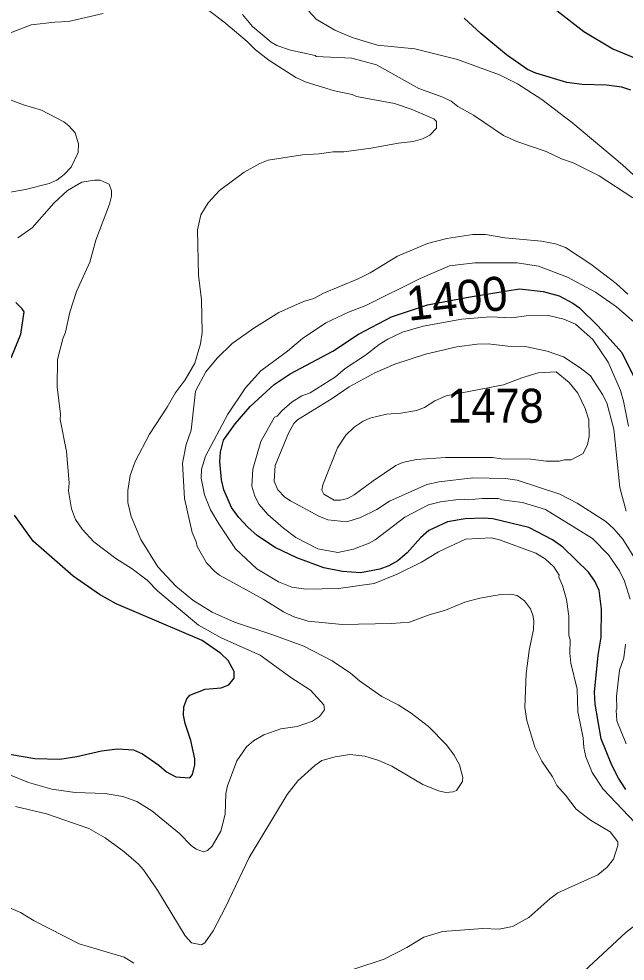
# Model space of a CAD drawing. Extents: x 598.3 to 623.2, y 6902.2 to 6930.1.
# Drawn here: x 607.371 to 608.794, y 6915.946 to 6918.158 of the extents above; entities that cross this region are included whole.
import ezdxf
from ezdxf.enums import TextEntityAlignment as Align

# ---------------------------------------------------------------- set-up
doc = ezdxf.new("R2010")
doc.units = 0
doc.header["$LTSCALE"] = 0.032
doc.layers.add('1', color=7, linetype='Continuous', lineweight=25)
doc.layers.add('2', color=7, linetype='Continuous', lineweight=13)
doc.layers.add('21', color=7, linetype='Continuous')
doc.layers.add('61', color=7, linetype='Continuous')

msp = doc.modelspace()

# ---------------------------------------------------------------- linework, layer by layer
at = {"layer": '1'}
for points in [[(608.5669, 6918.23), (608.6974, 6918.1281), (608.7653, 6918.088), (608.8294, 6918.0608)], [(608.8077, 6917.9907), (608.7864, 6917.9973), (608.7505, 6918.0021), (608.6934, 6918.0039), (608.6572, 6918.0082), (608.5843, 6918.0304), (608.5651, 6918.0393), (608.5157, 6918.0736), (608.4557, 6918.1234), (608.416, 6918.1597)], [(608.131, 6916.8608), (608.0871, 6916.8694), (608.0236, 6916.8927), (607.973, 6916.9171), (607.9314, 6916.9445), (607.9083, 6916.965), (607.8876, 6916.9874), (607.8705, 6917.0107), (607.8525, 6917.0528), (607.8466, 6917.0758), (607.8426, 6917.1192), (607.8442, 6917.1412), (607.8516, 6917.1687), (607.8791, 6917.2076), (607.9143, 6917.2483), (607.9704, 6917.2996), (608.0079, 6917.3247), (608.1078, 6917.378), (608.1682, 6917.4179), (608.2459, 6917.4584), (608.3299, 6917.487), (608.4301, 6917.5058), (608.5465, 6917.5241), (608.6015, 6917.518), (608.6393, 6917.5075), (608.6712, 6917.4908), (608.6866, 6917.4794), (608.7307, 6917.437), (608.7859, 6917.3751), (608.8146, 6917.3177)], [(607.3533, 6917.3624), (607.3757, 6917.4181), (607.3835, 6917.47), (607.3794, 6917.4777), (607.3641, 6917.4921)], [(607.8765, 6916.6258), (607.8627, 6916.652), (607.8455, 6916.6683), (607.8015, 6916.6988), (607.5999, 6916.7846), (607.5602, 6916.807), (607.4988, 6916.8496), (607.4048, 6916.9318), (607.3609, 6916.9933)], [(608.7957, 6916.3493), (608.7785, 6916.3757), (608.7626, 6916.4066), (608.7381, 6916.4683), (608.7239, 6916.5496), (608.7225, 6916.5778), (608.7305, 6916.6646), (608.7378, 6916.7067), (608.7386, 6916.7726), (608.7331, 6916.8164), (608.7232, 6916.8382), (608.708, 6916.859), (608.6477, 6916.9176), (608.6233, 6916.9355), (608.5681, 6916.9643), (608.4839, 6916.9847), (608.4617, 6916.9863), (608.4185, 6916.9847), (608.3771, 6916.9775), (608.3337, 6916.9567), (608.3139, 6916.9396), (608.2826, 6916.9043), (608.2605, 6916.8862), (608.2394, 6916.874), (608.2184, 6916.8666), (608.1731, 6916.8577), (608.131, 6916.8608)], [(607.3496, 6916.432), (607.4086, 6916.4221), (607.4672, 6916.4205), (607.5071, 6916.4264), (607.5654, 6916.4401), (607.6026, 6916.4447), (607.6404, 6916.4425), (607.6615, 6916.4325), (607.6994, 6916.4064), (607.7177, 6916.3909), (607.7395, 6916.3785), (607.7722, 6916.3762), (607.7791, 6916.3846), (607.7842, 6916.4072), (607.7843, 6916.4209), (607.7749, 6916.4645), (607.7616, 6916.5043), (607.7576, 6916.5238), (607.7584, 6916.5435), (607.7655, 6916.5618), (607.7723, 6916.5703), (607.8083, 6916.5843), (607.8457, 6916.5881), (607.8637, 6916.5951), (607.8765, 6916.6101), (607.8765, 6916.6258)]]:
    msp.add_lwpolyline(points, dxfattribs=at)
at = {"layer": '2'}
for points in [[(607.5688, 6918.1702), (607.4879, 6918.1516), (607.4559, 6918.1504), (607.4, 6918.1437), (607.3453, 6918.1228)], [(608.4054, 6916.407), (608.3925, 6916.4297), (608.3745, 6916.4543), (608.3329, 6916.4973), (608.292, 6916.5285), (608.2616, 6916.5477), (608.2227, 6916.5674), (608.171, 6916.6044), (608.1499, 6916.6222), (608.1062, 6916.6513), (608.0398, 6916.6857), (607.9649, 6916.7132), (607.8771, 6916.7416), (607.825, 6916.7652), (607.7792, 6916.7938), (607.7395, 6916.8262), (607.6975, 6916.8716), (607.6576, 6916.936), (607.6346, 6916.9897), (607.6274, 6917.0226), (607.6267, 6917.0508), (607.6329, 6917.0862), (607.6439, 6917.1193), (607.6775, 6917.1833), (607.7196, 6917.2464), (607.7385, 6917.2796), (607.7615, 6917.311), (607.7841, 6917.3496), (607.7979, 6917.3949), (607.8013, 6917.4215), (607.7997, 6917.4981), (607.7932, 6917.5564), (607.7908, 6917.6625), (607.7986, 6917.6979), (607.8159, 6917.7262), (607.8423, 6917.7551), (607.8997, 6917.7981), (607.9366, 6917.8181), (607.9564, 6917.8262), (608.0366, 6917.8386), (608.0763, 6917.841), (608.109, 6917.8459), (608.134, 6917.8461), (608.1976, 6917.8541), (608.2618, 6917.8662), (608.2964, 6917.8703), (608.3183, 6917.8766), (608.3361, 6917.8847), (608.3516, 6917.9014), (608.3516, 6917.917), (608.345, 6917.9231), (608.2917, 6917.9459), (608.2527, 6917.9592), (608.1634, 6917.9755), (608.1531, 6917.9804), (608.1123, 6917.9894), (608.0459, 6918.0092), (608.0213, 6918.0205), (607.9582, 6918.0613), (607.9266, 6918.0849), (607.9067, 6918.1048), (607.852, 6918.1513), (607.8172, 6918.1774)], [(608.8119, 6917.738), (608.7331, 6917.7892), (608.6717, 6917.8199), (608.6447, 6917.8293), (608.609, 6917.8463), (608.5395, 6917.8698), (608.5084, 6917.8838), (608.4383, 6917.9317), (608.4016, 6917.9522), (608.3858, 6917.9649), (608.366, 6917.9744), (608.31, 6917.9943), (608.2103, 6918.0498), (608.1528, 6918.0654), (608.0686, 6918.0695), (608.067, 6918.0719), (608.009, 6918.0848), (607.9764, 6918.0956), (607.9636, 6918.1031), (607.9192, 6918.14), (607.8959, 6918.1681)], [(608.8314, 6917.7751), (608.7877, 6917.8156), (608.6712, 6917.9133), (608.5983, 6917.9684), (608.5417, 6918.0056), (608.4989, 6918.0268), (608.4005, 6918.0623), (608.3005, 6918.0873), (608.213, 6918.0962), (608.1532, 6918.1143), (608.1124, 6918.1312), (608.0691, 6918.1575), (608.0517, 6918.1764)], [(607.3285, 6917.9766), (607.3821, 6917.9562), (607.4243, 6917.9434), (607.4766, 6917.9164), (607.4884, 6917.9071), (607.5032, 6917.8905), (607.5114, 6917.8649), (607.5105, 6917.8446), (607.4941, 6917.8098), (607.4776, 6917.7927), (607.4602, 6917.7795), (607.4425, 6917.7714), (607.3869, 6917.7574), (607.3234, 6917.7462)], [(607.369, 6917.6438), (607.4029, 6917.6672), (607.4531, 6917.7253), (607.4852, 6917.7548), (607.519, 6917.7748), (607.5489, 6917.7797), (607.5624, 6917.7796), (607.5835, 6917.7696), (607.5891, 6917.7546), (607.5891, 6917.7415), (607.5844, 6917.7227), (607.552, 6917.6382), (607.5377, 6917.5871), (607.5066, 6917.5184), (607.4911, 6917.4696), (607.4806, 6917.4226), (607.4742, 6917.4067), (607.4621, 6917.3585), (607.4613, 6917.2942), (607.4693, 6917.2303), (607.4686, 6917.2179), (607.4831, 6917.1428), (607.4895, 6917.0687), (607.488, 6917.05), (607.4952, 6917.0082), (607.5045, 6916.9831), (607.5199, 6916.9601), (607.5475, 6916.9308), (607.5985, 6916.8913), (607.6375, 6916.8667), (607.6721, 6916.8402), (607.6975, 6916.8149), (607.7928, 6916.735), (607.8479, 6916.7044), (607.9372, 6916.6641), (608.0093, 6916.6117), (608.056, 6916.5825), (608.0869, 6916.5475), (608.0884, 6916.5363), (608.0766, 6916.5202), (608.0606, 6916.5093), (608.0245, 6916.4971), (607.9864, 6916.4917), (607.9461, 6916.4771), (607.9221, 6916.463), (607.9056, 6916.4496), (607.8827, 6916.4167), (607.8612, 6916.3576), (607.8571, 6916.3398), (607.8555, 6916.2915), (607.8453, 6916.2514), (607.8249, 6916.2159), (607.814, 6916.2059), (607.8044, 6916.2029), (607.7877, 6916.209), (607.7758, 6916.2177), (607.7484, 6916.2458), (607.6836, 6916.2992), (607.6485, 6916.3208), (607.6156, 6916.3323), (607.5735, 6916.3396), (607.5032, 6916.342), (607.4484, 6916.3498), (607.3938, 6916.3658), (607.3436, 6916.3857)], [(608.7669, 6916.1857), (608.7765, 6916.2176), (608.7765, 6916.2263), (608.7586, 6916.2498), (608.7125, 6916.277), (608.6788, 6916.303), (608.6543, 6916.3355), (608.6337, 6916.3584), (608.6235, 6916.3787), (608.5984, 6916.4159), (608.582, 6916.4486), (608.563, 6916.5109), (608.559, 6916.5418), (608.5615, 6916.6217), (608.5688, 6916.6752), (608.5791, 6916.7246), (608.58, 6916.7449), (608.5776, 6916.7586), (608.5719, 6916.7729), (608.5579, 6916.7922), (608.5405, 6916.8041), (608.526, 6916.8074), (608.5024, 6916.8066), (608.4531, 6916.7986), (608.4182, 6916.7886), (608.3725, 6916.7698), (608.332, 6916.7582), (608.2877, 6916.7419), (608.2461, 6916.7388), (608.1302, 6916.7363), (608.05, 6916.7442), (608.0167, 6916.7545), (607.9922, 6916.7658), (607.9443, 6916.7962), (607.8423, 6916.8524), (607.8309, 6916.861), (607.8116, 6916.8811), (607.7897, 6916.9193), (607.7875, 6916.9302), (607.7779, 6916.9525), (607.76, 6917.0318), (607.7551, 6917.1153), (607.764, 6917.159), (607.7753, 6917.1928), (607.786, 6917.2837), (607.8101, 6917.3295), (607.8363, 6917.3614), (607.872, 6917.3956), (607.9224, 6917.4317), (607.9811, 6917.4684), (608.0395, 6917.4944), (608.0633, 6917.5014), (608.0847, 6917.513), (608.1677, 6917.548), (608.1956, 6917.5622), (608.2595, 6917.6012), (608.3299, 6917.6306), (608.3754, 6917.6421), (608.4365, 6917.6517), (608.4665, 6917.6518), (608.5118, 6917.6439), (608.5975, 6917.6363), (608.6307, 6917.6299), (608.6539, 6917.6216), (608.7133, 6917.5822), (608.7729, 6917.5366), (608.8001, 6917.5116)], [(608.6834, 6916.5316), (608.6811, 6916.5843), (608.6666, 6916.6455), (608.6641, 6916.6691), (608.6649, 6916.7007), (608.6618, 6916.7117), (608.6617, 6916.7556), (608.6567, 6916.795), (608.6472, 6916.8282), (608.6384, 6916.8472), (608.6389, 6916.8524), (608.627, 6916.872), (608.6064, 6916.8909), (608.5843, 6916.9036), (608.4993, 6916.9355), (608.4804, 6916.9401), (608.4195, 6916.9368), (608.3557, 6916.907), (608.3158, 6916.8829), (608.2592, 6916.8546), (608.2053, 6916.8329), (608.1216, 6916.8212), (608.0448, 6916.8196), (608.0115, 6916.8239), (607.9808, 6916.8362), (607.9294, 6916.8672), (607.8795, 6916.9137), (607.8402, 6916.9723), (607.821, 6917.0057), (607.8073, 6917.0404), (607.7988, 6917.0799), (607.7997, 6917.1007), (607.8093, 6917.1313), (607.8618, 6917.2298), (607.9028, 6917.292), (607.9391, 6917.3321), (608.0021, 6917.3779), (608.0371, 6917.4074), (608.0913, 6917.4441), (608.1447, 6917.4693), (608.1855, 6917.4848), (608.3131, 6917.5487), (608.3822, 6917.5781), (608.441, 6917.5853), (608.5406, 6917.5853), (608.5908, 6917.5772), (608.6588, 6917.552), (608.7248, 6917.5165), (608.7736, 6917.4818), (608.8272, 6917.4361)], [(608.8058, 6916.7959), (608.7929, 6916.838), (608.7808, 6916.8622), (608.7549, 6916.8996), (608.7173, 6916.9379), (608.6069, 6917.0064), (608.553, 6917.0228), (608.505, 6917.0292), (608.4966, 6917.0324), (608.4588, 6917.0324), (608.4256, 6917.0293), (608.4086, 6917.0308), (608.3609, 6917.0244), (608.3323, 6917.0175), (608.2773, 6916.9883), (608.2073, 6916.9352), (608.1935, 6916.9275), (608.1569, 6916.9135), (608.1201, 6916.9054), (608.0731, 6916.9138), (608.0211, 6916.9409), (607.992, 6916.9622), (607.9558, 6916.9944), (607.9355, 6917.0181), (607.9249, 6917.0376), (607.9181, 6917.061), (607.9203, 6917.1007), (607.9394, 6917.1663), (607.9712, 6917.2233), (607.9776, 6917.2252), (607.9882, 6917.238), (608.0123, 6917.259), (608.035, 6917.2735), (608.0548, 6917.2799), (608.1143, 6917.318), (608.1368, 6917.3372), (608.1844, 6917.3683), (608.2167, 6917.3936), (608.2373, 6917.4063), (608.2718, 6917.4227), (608.3201, 6917.4363), (608.4111, 6917.4534), (608.4775, 6917.4583), (608.5282, 6917.4559), (608.5615, 6917.4606), (608.6145, 6917.4615), (608.6504, 6917.4533), (608.6779, 6917.4412), (608.7185, 6917.4054), (608.7544, 6917.3522), (608.7829, 6917.2856), (608.7904, 6917.261), (608.8021, 6917.2023)], [(608.821, 6916.8854), (608.7887, 6916.9369), (608.7676, 6916.9613), (608.7491, 6916.9782), (608.6817, 6917.0213), (608.6409, 6917.042), (608.5406, 6917.0753), (608.513, 6917.0793), (608.4365, 6917.081), (608.3576, 6917.0714), (608.3288, 6917.065), (608.2414, 6917.0262), (608.2114, 6917.0064), (608.1734, 6916.9874), (608.1407, 6916.9775), (608.0966, 6916.9819), (608.0751, 6916.9906), (608.0085, 6917.0263), (607.9955, 6917.0356), (607.9788, 6917.0524), (607.9705, 6917.0729), (607.973, 6917.1096), (608.004, 6917.1855), (608.0168, 6917.2081), (608.0248, 6917.2171), (608.1062, 6917.267), (608.1467, 6917.2946), (608.2063, 6917.3269), (608.2532, 6917.3471), (608.3259, 6917.3711), (608.3994, 6917.3878), (608.4467, 6917.3943), (608.4723, 6917.3951), (608.5187, 6917.3898), (608.5632, 6917.3878), (608.6113, 6917.3782), (608.6495, 6917.3647), (608.6884, 6917.3392), (608.7128, 6917.3197), (608.7412, 6917.2759), (608.7509, 6917.257), (608.7676, 6917.1949), (608.7816, 6917.0581), (608.7961, 6917.0028)], [(608.7966, 6916.4566), (608.7749, 6916.5101), (608.7726, 6916.5357), (608.7743, 6916.5393), (608.7738, 6916.5674), (608.7807, 6916.6291), (608.7912, 6916.6585), (608.7952, 6916.6906)], [(608.6867, 6915.9122), (608.7967, 6916.0139), (608.8163, 6916.0288), (608.8428, 6916.0544), (608.8722, 6916.0764), (608.9063, 6916.0958), (608.9252, 6916.0996), (608.946, 6916.1076), (608.9669, 6916.1212), (608.9726, 6916.1304), (608.9757, 6916.149), (608.9726, 6916.1511), (608.9725, 6916.1556), (608.9361, 6916.1953), (608.8984, 6916.2212), (608.8517, 6916.2455), (608.8177, 6916.2708), (608.7425, 6916.35), (608.7163, 6916.3888), (608.7021, 6916.426), (608.6974, 6916.4478), (608.6957, 6916.4707), (608.6834, 6916.5316)], [(607.3636, 6916.3095), (607.4359, 6916.2918), (607.5355, 6916.2575), (607.5737, 6916.2359), (607.6173, 6916.2037), (607.6522, 6916.1736), (607.6638, 6916.1604), (607.6966, 6916.1132), (607.7619, 6916.0055), (607.7764, 6915.989), (607.8001, 6915.9842), (607.8077, 6915.9893), (607.827, 6916.0171), (607.8565, 6916.073), (607.9116, 6916.1895), (608.0011, 6916.3371), (608.0262, 6916.3695), (608.0655, 6916.4055), (608.0825, 6916.4169), (608.1139, 6916.426), (608.1479, 6916.431), (608.1831, 6916.4276), (608.2163, 6916.4173), (608.2462, 6916.404), (608.3196, 6916.3608), (608.3563, 6916.346), (608.3733, 6916.342), (608.3904, 6916.3434), (608.3983, 6916.3468), (608.4124, 6916.3682), (608.4132, 6916.3774), (608.4054, 6916.407)], [(608.0886, 6915.9048), (608.2284, 6915.9512), (608.2818, 6915.9779), (608.3217, 6916.0027), (608.3654, 6916.0161), (608.4598, 6916.023), (608.4986, 6916.0216), (608.5295, 6916.0273), (608.5683, 6916.0485), (608.6171, 6916.0923), (608.6364, 6916.1066), (608.7303, 6916.1492), (608.7522, 6916.1671), (608.7669, 6916.1857)], [(607.3425, 6916.0747), (607.3749, 6916.0601), (607.407, 6916.0408), (607.5132, 6915.9871), (607.6182, 6915.9554), (607.6415, 6915.9414)]]:
    msp.add_lwpolyline(points, dxfattribs=at)
msp.add_lwpolyline([(608.5516, 6917.3157), (608.5903, 6917.3271), (608.6322, 6917.3295), (608.6629, 6917.3048), (608.683, 6917.2796), (608.7001, 6917.2437), (608.7087, 6917.2168), (608.7094, 6917.1777), (608.7055, 6917.159), (608.6959, 6917.1374), (608.6672, 6917.1233), (608.6517, 6917.1233), (608.6396, 6917.1199), (608.609, 6917.1199), (608.5727, 6917.1247), (608.5038, 6917.1256), (608.483, 6917.128), (608.3725, 6917.128), (608.3045, 6917.124), (608.2718, 6917.1167), (608.2558, 6917.1096), (608.2024, 6917.074), (608.158, 6917.0404), (608.1423, 6917.0325), (608.1264, 6917.0285), (608.1113, 6917.0285), (608.0866, 6917.042), (608.0822, 6917.0517), (608.085, 6917.0645), (608.1188, 6917.1512), (608.1389, 6917.1808), (608.158, 6917.1998), (608.1795, 6917.2139), (608.1952, 6917.221), (608.2341, 6917.2299), (608.2673, 6917.2325), (608.3042, 6917.2389), (608.3231, 6917.246), (608.3474, 6917.2614), (608.3738, 6917.2729), (608.5086, 6917.2993)], close=True, dxfattribs=at)

# ---------------------------------------------------------------- texts
at = {"layer": '21', "width": 0.95}
msp.add_text('1478', height=0.08, dxfattribs=at).set_placement((608.3767, 6917.2098))
at = {"layer": '61'}
msp.add_text('1400', height=0.08, rotation=6.52, dxfattribs=at).set_placement((608.4037, 6917.4625), align=Align.CENTER)

doc.saveas('drawing.dxf')
